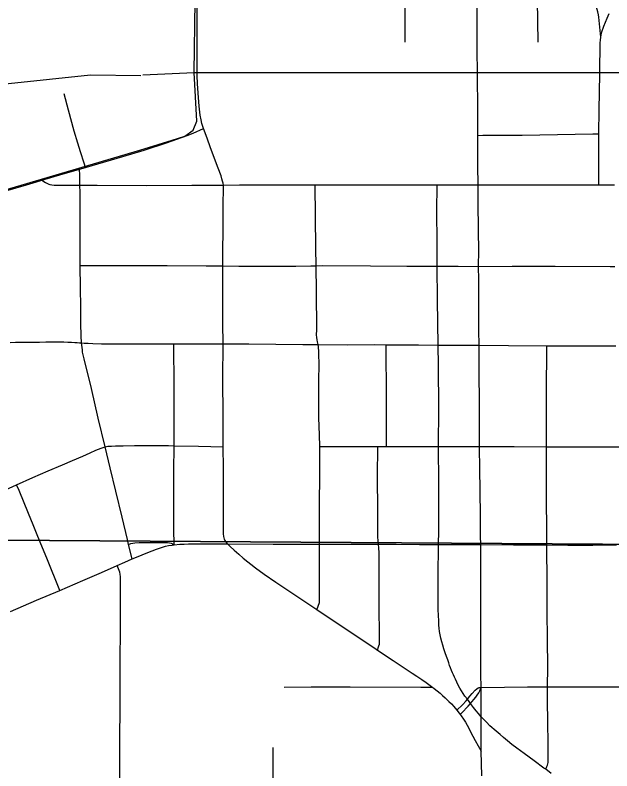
# Model space of a CAD drawing. Extents: x -87 to 2145, y -2128 to 440.
# Drawn here: x -41.409 to -40.89, y -696.311 to -695.653 of the extents above; entities that cross this region are included whole.
import ezdxf

# ---------------------------------------------------------------- set-up
doc = ezdxf.new("R2010")
doc.units = 0
for name, color, linetype in [('GM_X_City_Street', 7, 'Continuous'), ('GM_X_County_Road', 7, 'Continuous'), ('GM_X_Rail_Line', 7, 'Continuous'), ('GM_X_Section', 7, 'Continuous'), ('GM_X_US_Route', 7, 'Continuous')]:
    doc.layers.add(name, color=color, linetype=linetype)

msp = doc.modelspace()

# ---------------------------------------------------------------- linework, layer by layer
at = {"layer": 'GM_X_City_Street'}
msp.add_line((-40.95425, -695.67686), (-40.95458, -695.64006), dxfattribs=at)
for points in [[(-41.00689, -695.70536), (-41.00691, -695.70333), (-41.00716, -695.68424), (-41.00719, -695.65686), (-41.00734, -695.64047), (-41.00737, -695.63615), (-41.00736, -695.61457), (-41.00811, -695.57179), (-41.00821, -695.56608)], [(-41.06978, -695.67676), (-41.06995, -695.64085), (-41.07011, -695.60688), (-41.07013, -695.60121)], [(-40.89961, -695.67243), (-40.90131, -695.65517), (-40.90152, -695.65315), (-40.90206, -695.65043), (-40.90269, -695.64836), (-40.90341, -695.64637), (-40.90639, -695.63985)], [(-40.90044, -695.70468), (-40.90042, -695.70325), (-40.90011, -695.67753), (-40.89998, -695.67506), (-40.89961, -695.67243), (-40.89887, -695.66879), (-40.89687, -695.66285), (-40.89405, -695.65591), (-40.89224, -695.65197)], [(-41.00328, -696.31552), (-41.00365, -696.29402), (-41.00373, -696.2676), (-41.00373, -696.26438), (-41.00373, -696.24856), (-41.0038, -696.23863), (-41.00389, -696.22703), (-41.00404, -696.20947), (-41.00414, -696.18591), (-41.00402, -696.15364), (-41.00403, -696.13387), (-41.00417, -696.11429), (-41.00425, -696.10703), (-41.00439, -696.09046), (-41.00463, -696.06632), (-41.00504, -696.0493), (-41.00511, -696.02892), (-41.00529, -696.01363), (-41.00529, -695.9916), (-41.00537, -695.96398), (-41.0054, -695.94078), (-41.0057, -695.92796), (-41.00583, -695.90413), (-41.00578, -695.88376), (-41.00592, -695.87206), (-41.00584, -695.85839), (-41.00594, -695.84109), (-41.00627, -695.81594), (-41.00638, -695.80105), (-41.0065, -695.78445), (-41.00668, -695.76472), (-41.00669, -695.758), (-41.0067, -695.73559), (-41.00689, -695.70536)], [(-40.90123, -695.80104), (-40.90133, -695.77947), (-40.90119, -695.75788), (-40.90119, -695.75665), (-40.90109, -695.73577), (-40.90044, -695.70468)], [(-41.3481, -695.7859), (-41.34933, -695.7821), (-41.35248, -695.7724), (-41.35487, -695.76483), (-41.35799, -695.75423), (-41.363, -695.73614), (-41.36687, -695.72184)], [(-41.00669, -695.758), (-41.00228, -695.75797), (-40.96806, -695.75779), (-40.90646, -695.75674), (-40.90119, -695.75665)], [(-41.30747, -696.12676), (-41.31066, -696.11407), (-41.31171, -696.10992), (-41.31631, -696.09052), (-41.32177, -696.06778), (-41.32659, -696.04749), (-41.33105, -696.02917), (-41.33711, -696.0042), (-41.34311, -695.97848), (-41.34936, -695.95267), (-41.35018, -695.94913), (-41.35067, -695.94667), (-41.35092, -695.94486), (-41.35117, -695.94272), (-41.35156, -695.93862), (-41.35174, -695.9368), (-41.35182, -695.93417), (-41.3519, -695.93121), (-41.35215, -695.92315), (-41.35218, -695.9142), (-41.35264, -695.8841), (-41.35271, -695.87805), (-41.35274, -695.87132), (-41.3528, -695.86225), (-41.35286, -695.8429), (-41.35286, -695.82004), (-41.35285, -695.80782), (-41.35302, -695.8014), (-41.3531, -695.79741), (-41.35321, -695.79275), (-41.35333, -695.7875)], [(-41.38606, -695.79704), (-41.383, -695.79893), (-41.38127, -695.8), (-41.3802, -695.80057), (-41.37913, -695.8009), (-41.37749, -695.80115), (-41.3756, -695.80131), (-41.37028, -695.80138), (-41.35302, -695.8014), (-41.33815, -695.80152), (-41.29488, -695.80156), (-41.25575, -695.80147), (-41.22815, -695.80131), (-41.21416, -695.80123), (-41.18464, -695.80115), (-41.15268, -695.80113), (-41.14818, -695.80112), (-41.08255, -695.80095), (-41.04211, -695.80099), (-41.02427, -695.80115), (-41.00638, -695.80105), (-40.95793, -695.80115), (-40.90123, -695.80104), (-40.8953, -695.80107), (-40.88765, -695.80112)], [(-41.14573, -695.94007), (-41.1463, -695.93765), (-41.14663, -695.93592), (-41.14687, -695.93403), (-41.14696, -695.93157), (-41.14688, -695.92737), (-41.14721, -695.89396), (-41.1474, -695.87147), (-41.14753, -695.85611), (-41.14787, -695.82857), (-41.14818, -695.80112)], [(-40.94275, -696.31343), (-40.94759, -696.30992), (-40.94916, -696.30879), (-40.95763, -696.30266), (-40.96642, -696.29625), (-40.97258, -696.29156), (-40.97695, -696.28819), (-40.98072, -696.28515), (-40.98442, -696.28211), (-40.9873, -696.27973), (-40.99059, -696.27685), (-40.9961, -696.27195), (-40.99913, -696.26896), (-41.00152, -696.26657), (-41.00373, -696.26438), (-41.00617, -696.26132), (-41.00806, -696.25893), (-41.01029, -696.25606), (-41.01302, -696.25251), (-41.01433, -696.25081), (-41.01577, -696.24892), (-41.01785, -696.2462), (-41.01949, -696.24389), (-41.02097, -696.24151), (-41.02229, -696.23929), (-41.02368, -696.23674), (-41.025, -696.23419), (-41.02623, -696.23156), (-41.02705, -696.22967), (-41.02796, -696.2277), (-41.0287, -696.22597), (-41.02952, -696.22391), (-41.03035, -696.22162), (-41.03117, -696.21948), (-41.03199, -696.21718), (-41.03289, -696.21471), (-41.03388, -696.21175), (-41.03503, -696.20846), (-41.03618, -696.20509), (-41.03725, -696.20172), (-41.03807, -696.19884), (-41.03881, -696.19588), (-41.03955, -696.19285), (-41.04005, -696.19005), (-41.04037, -696.18717), (-41.04046, -696.18454), (-41.04062, -696.18068), (-41.04078, -696.17591), (-41.04105, -696.17084), (-41.04128, -696.16317), (-41.04111, -696.13777), (-41.04087, -696.1187), (-41.0408, -696.11425), (-41.04062, -696.10242), (-41.0407, -696.05368), (-41.0409, -696.03622), (-41.04085, -696.02899), (-41.0407, -695.9958), (-41.04087, -695.95824), (-41.04122, -695.94056), (-41.04169, -695.90144), (-41.04193, -695.87198), (-41.04205, -695.85568), (-41.04238, -695.81969), (-41.04218, -695.80584), (-41.04211, -695.80099)], [(-41.35274, -695.87132), (-41.34952, -695.87132), (-41.32133, -695.87132), (-41.27719, -695.87132), (-41.24326, -695.87147), (-41.22849, -695.87173), (-41.21463, -695.87182), (-41.16496, -695.87183), (-41.152, -695.87157), (-41.1474, -695.87147), (-41.14199, -695.87136), (-41.09997, -695.87147), (-41.06839, -695.87182), (-41.04193, -695.87198), (-41.02384, -695.87198), (-41.00592, -695.87206), (-40.9769, -695.8719), (-40.93934, -695.87198), (-40.89149, -695.87223), (-40.88726, -695.87225)], [(-41.4137, -695.93823), (-41.4091, -695.93815), (-41.39726, -695.93807), (-41.38814, -695.93798), (-41.38279, -695.9379), (-41.37819, -695.93782), (-41.37358, -695.93774), (-41.37047, -695.93774), (-41.36718, -695.93782), (-41.36347, -695.93798), (-41.36044, -695.93815), (-41.3575, -695.9383), (-41.35542, -695.93839), (-41.35328, -695.93854), (-41.35156, -695.93862), (-41.34934, -695.9388), (-41.34588, -695.93897), (-41.34169, -695.93913), (-41.3343, -695.93938), (-41.32188, -695.93946), (-41.28695, -695.93946), (-41.27131, -695.93949), (-41.24716, -695.93954), (-41.22845, -695.93946), (-41.22323, -695.93941), (-41.20586, -695.93961), (-41.15912, -695.93996), (-41.14573, -695.94007), (-41.12016, -695.94028), (-41.09689, -695.9402), (-41.08652, -695.94026), (-41.08045, -695.94028), (-41.05834, -695.94028), (-41.04122, -695.94056), (-41.02423, -695.9407), (-41.0054, -695.94078), (-40.98, -695.94103), (-40.94663, -695.94119), (-40.91428, -695.94133), (-40.88662, -695.94119)], [(-41.27094, -696.11452), (-41.27128, -696.10088), (-41.2712, -696.07876), (-41.2712, -696.0504), (-41.27107, -696.02818), (-41.2711, -696.0034), (-41.27098, -695.97673), (-41.27131, -695.93949)], [(-41.1469, -696.17085), (-41.14596, -696.16882), (-41.14522, -696.16717), (-41.14472, -696.16569), (-41.14456, -696.16478), (-41.14448, -696.16347), (-41.14448, -696.16191), (-41.14456, -696.13774), (-41.14445, -696.11898), (-41.14446, -696.11381), (-41.14448, -696.10215), (-41.14448, -696.0779), (-41.14417, -696.05488), (-41.14422, -696.04662), (-41.14423, -696.0405), (-41.14429, -696.02888), (-41.14457, -696.01881), (-41.14476, -696.01137), (-41.14497, -696.00351), (-41.14511, -695.99152), (-41.14494, -695.97105), (-41.14489, -695.95789), (-41.14497, -695.94786), (-41.14507, -695.94496), (-41.14522, -695.94358), (-41.14538, -695.94202), (-41.14573, -695.94007)], [(-41.08604, -696.02882), (-41.08608, -696.00334), (-41.0861, -695.98797), (-41.08613, -695.97284), (-41.08637, -695.95484), (-41.08652, -695.94026)], [(-40.94657, -696.11447), (-40.94672, -696.10191), (-40.94688, -696.07454), (-40.9468, -696.03492), (-40.94682, -696.02915), (-40.9468, -696.01141), (-40.94681, -695.98321), (-40.94663, -695.94119)], [(-41.42405, -696.06909), (-41.40812, -696.06215), (-41.39396, -696.05585), (-41.38056, -696.0501), (-41.36832, -696.04492), (-41.35952, -696.04114), (-41.35041, -696.03719), (-41.34422, -696.03448), (-41.33913, -696.03218), (-41.33699, -696.03128), (-41.33469, -696.03037), (-41.33288, -696.02971), (-41.33105, -696.02917), (-41.32869, -696.02872), (-41.32565, -696.02848), (-41.3222, -696.02831), (-41.31841, -696.02823), (-41.31534, -696.02824), (-41.30543, -696.02815), (-41.29014, -696.02807), (-41.27592, -696.02815), (-41.27107, -696.02818), (-41.24986, -696.02856), (-41.2282, -696.0292)], [(-41.14429, -696.02888), (-41.1178, -696.02882), (-41.09384, -696.02879), (-41.0901, -696.02882), (-41.08604, -696.02882), (-41.06297, -696.02898), (-41.04085, -696.02899), (-41.02285, -696.02898), (-41.00511, -696.02892), (-40.97501, -696.02898), (-40.94682, -696.02915), (-40.91764, -696.02931), (-40.88662, -696.02906), (-40.86338, -696.02907), (-40.83765, -696.0289), (-40.81398, -696.02845), (-40.78422, -696.02841), (-40.74443, -696.02792), (-40.74074, -696.02787)], [(-41.09405, -696.20608), (-41.0931, -696.20339), (-41.09269, -696.20232), (-41.09236, -696.20092), (-41.0922, -696.19944), (-41.0922, -696.19756), (-41.0922, -696.19328), (-41.09247, -696.16872), (-41.09247, -696.14209), (-41.09265, -696.12104), (-41.09285, -696.11732), (-41.09312, -696.11406), (-41.09335, -696.11116), (-41.09361, -696.10751), (-41.09384, -696.10055), (-41.09384, -696.08477), (-41.09399, -696.05505), (-41.09384, -696.02879)], [(-41.37058, -696.15418), (-41.38194, -696.12599), (-41.38548, -696.11719), (-41.39016, -696.10569), (-41.3937, -696.09706), (-41.39782, -696.08717), (-41.40608, -696.0671), (-41.40812, -696.06215)], [(-41.31066, -696.11407), (-41.30858, -696.11343), (-41.30694, -696.11302), (-41.30531, -696.1127), (-41.30135, -696.11253), (-41.29806, -696.11245), (-41.29411, -696.11245), (-41.28713, -696.11237), (-41.27989, -696.11237), (-41.27693, -696.11245), (-41.27502, -696.1127), (-41.27373, -696.11311), (-41.27257, -696.11368), (-41.27094, -696.11452)], [(-41.22456, -696.11365), (-41.22223, -696.11581), (-41.21878, -696.11902), (-41.21484, -696.12272), (-41.21101, -696.12605), (-41.20025, -696.13454), (-41.19273, -696.14012), (-41.18241, -696.14709), (-41.15302, -696.1668), (-41.1469, -696.17085), (-41.12919, -696.18258), (-41.0963, -696.20459), (-41.09405, -696.20608), (-41.08035, -696.2152), (-41.0672, -696.22391), (-41.06374, -696.22613), (-41.0598, -696.22876), (-41.05536, -696.2318), (-41.05167, -696.23435), (-41.04928, -696.23607), (-41.04689, -696.2378), (-41.04601, -696.23849), (-41.04467, -696.23953), (-41.04213, -696.24158), (-41.03958, -696.24364), (-41.03728, -696.24561), (-41.03506, -696.24774), (-41.03177, -696.25079), (-41.02963, -696.25293), (-41.02766, -696.25522), (-41.02493, -696.25854), (-41.02281, -696.26118), (-41.02196, -696.26235), (-41.02117, -696.26345), (-41.01907, -696.26636), (-41.01746, -696.26896), (-41.01607, -696.2715), (-41.01459, -696.27421), (-41.0132, -696.27685), (-41.01097, -696.28104), (-41.009, -696.28474), (-41.00365, -696.29402)], [(-40.94759, -696.30992), (-40.94644, -696.30743), (-40.94595, -696.30636), (-40.94562, -696.30521), (-40.94546, -696.30398), (-40.94537, -696.30259), (-40.94537, -696.29987), (-40.94537, -696.28425), (-40.94563, -696.272), (-40.94611, -696.24693), (-40.94601, -696.23816), (-40.94578, -696.22088), (-40.94587, -696.19679), (-40.94616, -696.17248), (-40.94628, -696.14837), (-40.94657, -696.11447)], [(-41.31832, -696.3219), (-41.31816, -696.28504), (-41.31811, -696.2548), (-41.31801, -696.22134), (-41.31786, -696.18229), (-41.31774, -696.15594), (-41.31776, -696.14235), (-41.31793, -696.14013), (-41.31834, -696.13823), (-41.31883, -696.13675), (-41.31941, -696.13528), (-41.32049, -696.13249)], [(-41.17518, -696.23834), (-41.15174, -696.23809), (-41.11769, -696.23822), (-41.05614, -696.23845), (-41.04601, -696.23849)], [(-41.02493, -696.25854), (-41.02011, -696.25378), (-41.01692, -696.2503), (-41.01577, -696.24892), (-41.01356, -696.24628), (-41.01148, -696.2438), (-41.009, -696.24099), (-41.00759, -696.23983), (-41.00627, -696.239), (-41.00553, -696.23876), (-41.00463, -696.23859), (-41.0038, -696.23863)], [(-41.02196, -696.26235), (-41.02062, -696.26089), (-41.01502, -696.25481), (-41.01302, -696.25251), (-41.01009, -696.24914), (-41.00845, -696.247), (-41.00713, -696.24528), (-41.00581, -696.2433), (-41.00499, -696.24166), (-41.0038, -696.23863)], [(-41.0038, -696.23863), (-40.9833, -696.23831), (-40.96344, -696.23821), (-40.94601, -696.23816), (-40.91504, -696.23822), (-40.8856, -696.23821), (-40.87221, -696.23816), (-40.85437, -696.23818), (-40.83513, -696.23802), (-40.81277, -696.23761), (-40.76961, -696.23752), (-40.72802, -696.23752), (-40.72351, -696.23752)], [(-41.18486, -696.32151), (-41.18477, -696.291)]]:
    msp.add_lwpolyline(points, dxfattribs=at)
at = {"layer": 'GM_X_County_Road'}
for points in [[(-41.25098, -695.7062), (-41.25099, -695.70512), (-41.25104, -695.69046), (-41.25088, -695.64183)], [(-41.24538, -695.75214), (-41.24683, -695.74757), (-41.24756, -695.74445), (-41.24837, -695.74058), (-41.24929, -695.73273), (-41.25014, -695.72128), (-41.25076, -695.71284), (-41.25098, -695.7062)], [(-41.22815, -695.80131), (-41.22842, -695.79959), (-41.22882, -695.7979), (-41.22941, -695.7959), (-41.23022, -695.79326), (-41.23261, -695.78669), (-41.23936, -695.76893), (-41.24239, -695.76047), (-41.24538, -695.75214)], [(-41.22849, -695.87173), (-41.22842, -695.8277), (-41.22826, -695.81661), (-41.22809, -695.80601), (-41.22809, -695.80371), (-41.22809, -695.80264), (-41.22815, -695.80131)], [(-41.22845, -695.93946), (-41.22859, -695.92183), (-41.22856, -695.89339), (-41.22849, -695.87173)], [(-41.2282, -696.0292), (-41.22829, -696.00258), (-41.22851, -695.96959), (-41.22845, -695.93946)], [(-41.22456, -696.11365), (-41.22587, -696.11188), (-41.22678, -696.11056), (-41.22727, -696.10958), (-41.2276, -696.10851), (-41.22785, -696.10728), (-41.22809, -696.10506), (-41.22818, -696.10218), (-41.22818, -696.0901), (-41.22801, -696.06889), (-41.22818, -696.04784), (-41.2282, -696.0292)], [(-41.30747, -696.12676), (-41.30226, -696.12458), (-41.29536, -696.1217), (-41.29018, -696.11962), (-41.28648, -696.11822), (-41.28377, -696.11731), (-41.28122, -696.11649), (-41.27859, -696.11579), (-41.2758, -696.11521), (-41.27267, -696.11472), (-41.27094, -696.11452)], [(-41.27094, -696.11452), (-41.26603, -696.11402), (-41.2624, -696.1139), (-41.25862, -696.11373), (-41.25327, -696.11365), (-41.24177, -696.11357), (-41.22456, -696.11365)], [(-41.22456, -696.11365), (-41.18471, -696.11383), (-41.14446, -696.11381)], [(-41.14446, -696.11381), (-41.11871, -696.11406), (-41.09312, -696.11406)], [(-41.09312, -696.11406), (-41.07786, -696.11406), (-41.05747, -696.11414), (-41.0408, -696.11425)], [(-41.0408, -696.11425), (-41.0236, -696.11423), (-41.00417, -696.11429)], [(-41.00417, -696.11429), (-40.97551, -696.11455), (-40.94657, -696.11447)], [(-40.94657, -696.11447), (-40.92833, -696.11472), (-40.90646, -696.1148), (-40.88588, -696.11464)], [(-41.32049, -696.13249), (-41.31386, -696.1296), (-41.30747, -696.12676)], [(-41.37058, -696.15418), (-41.35044, -696.14555), (-41.33428, -696.13857), (-41.32049, -696.13249)], [(-41.41344, -696.17247), (-41.39072, -696.16281), (-41.37058, -696.15418)]]:
    msp.add_lwpolyline(points, dxfattribs=at)
at = {"layer": 'GM_X_Rail_Line'}
for p, q in [((-41.29833, -695.7053), (-41.25366, -695.70335)), ((-41.25366, -695.70335), (-40.74646, -695.70345))]:
    msp.add_line(p, q, dxfattribs=at)
for points in [[(-41.25366, -695.70335), (-41.25275, -695.64112), (-40.74673, -695.64154)], [(-46.73882, -697.24155), (-46.68985, -697.22959), (-46.62992, -697.21682), (-45.76817, -696.95911), (-44.95546, -696.71738), (-44.11647, -696.45956), (-43.1818, -696.17717), (-42.34698, -695.92631), (-42.11533, -695.85657), (-41.94026, -695.82378), (-41.8097, -695.79797), (-41.67512, -695.76997), (-41.53193, -695.73711), (-41.45132, -695.7166), (-41.34373, -695.70543), (-41.30016, -695.70603)], [(-46.69378, -697.35528), (-46.05189, -697.16393), (-45.75165, -697.07482), (-45.37659, -696.96419), (-44.41843, -696.68167), (-43.20233, -696.32638), (-42.23799, -696.04707), (-41.30088, -695.77094), (-41.27282, -695.76224), (-41.26173, -695.75874), (-41.25447, -695.75349), (-41.25126, -695.74572), (-41.25366, -695.70335)]]:
    msp.add_lwpolyline(points, dxfattribs=at)
at = {"layer": 'GM_X_Section'}
for points in [[(-41.80739, -695.09712), (-40.865, -695.11065), (-40.85687, -695.12141), (-40.8524, -695.12566), (-40.84533, -695.13261), (-40.83343, -695.14382), (-40.81852, -695.15698), (-40.81067, -696.11462), (-41.8171, -696.10786)], [(-41.8171, -696.10786), (-40.81067, -696.11462), (-40.8081, -697.13238), (-41.82632, -697.11369)]]:
    msp.add_lwpolyline(points, close=True, dxfattribs=at)
at = {"layer": 'GM_X_US_Route'}
for points in [[(-41.25098, -695.7062), (-41.25099, -695.70512), (-41.25104, -695.69046), (-41.25088, -695.64183)], [(-41.24538, -695.75214), (-41.24683, -695.74757), (-41.24756, -695.74445), (-41.24837, -695.74058), (-41.24929, -695.73273), (-41.25014, -695.72128), (-41.25076, -695.71284), (-41.25098, -695.7062)], [(-41.35333, -695.7875), (-41.3481, -695.7859), (-41.34733, -695.78567), (-41.31569, -695.7765), (-41.29701, -695.77087), (-41.27771, -695.76461), (-41.25959, -695.75812), (-41.2546, -695.75613), (-41.24538, -695.75214)], [(-41.39951, -695.80101), (-41.39081, -695.79848), (-41.38606, -695.79704), (-41.3706, -695.79236), (-41.35333, -695.7875)], [(-41.78311, -695.91345), (-41.74349, -695.90201), (-41.74018, -695.90106), (-41.69785, -695.88862), (-41.68059, -695.88349), (-41.61959, -695.86537), (-41.59931, -695.85942), (-41.49373, -695.82849), (-41.47972, -695.82439), (-41.39951, -695.80101)]]:
    msp.add_lwpolyline(points, dxfattribs=at)

doc.saveas('drawing.dxf')
